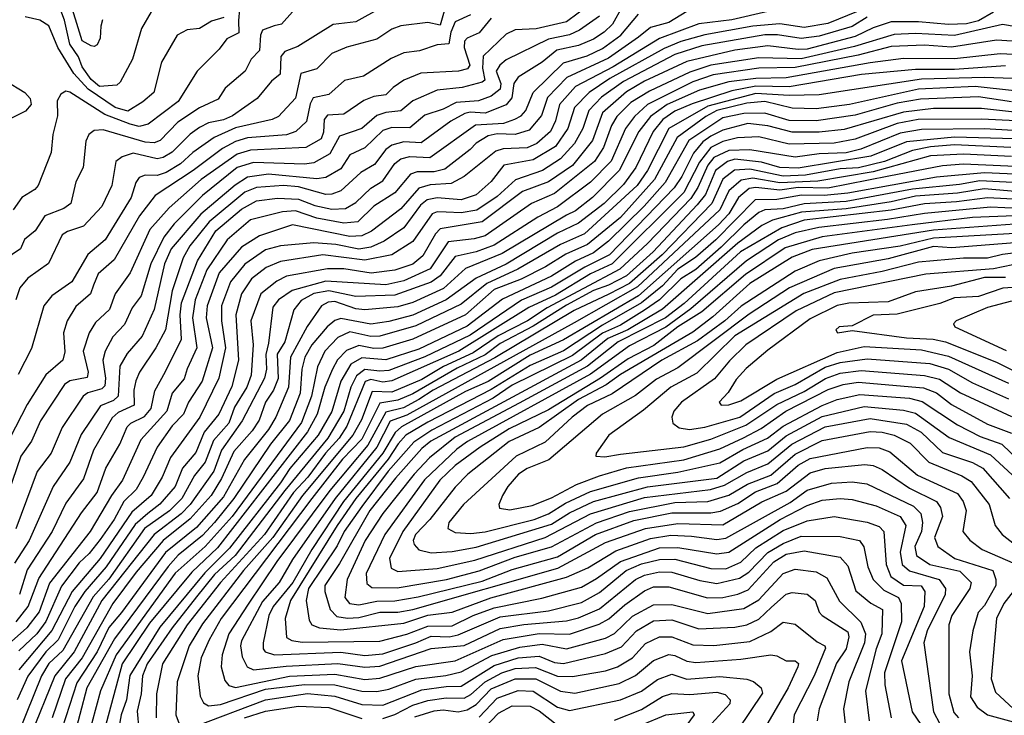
# Model space of a CAD drawing. Extents: x 1308313 to 1441400, y 959662 to 1036319.
# Tile 509 of 656: x 1388078 to 1391351, y 986844 to 989157. Entities that reach past the tile are written whole.
import ezdxf

# ---------------------------------------------------------------- set-up
doc = ezdxf.new("R2010")
doc.units = 0

msp = doc.modelspace()

# ---------------------------------------------------------------- linework, layer by layer
at = {"layer": '0CON10XD'}
for points in [[(1389503.7, 989236.3), (1389475, 989138.3), (1389435, 989147.4), (1389345, 989136), (1389315, 989124.7), (1389265, 989091.6), (1389165, 989065.2), (1389115.5, 989044.5), (1389065, 988993.1), (1389012.4, 988977.6), (1388994.6, 988895.4), (1388938.2, 988835), (1388917.1, 988825), (1388795, 988797), (1388723.8, 988765), (1388653.8, 988715), (1388612.2, 988677.8), (1388565, 988648.5), (1388535, 988638.8), (1388495, 988640.2), (1388475, 988632), (1388464.2, 988615.8), (1388448.6, 988565), (1388361.7, 988425), (1388303.9, 988376.1), (1388250.8, 988285), (1388185, 988238.6), (1388157.7, 988205), (1388116.7, 988063.3), (1388072.9, 987977.1)], [(1388353.3, 989156.7), (1388347.6, 989135), (1388345.3, 989095), (1388335, 989073.6), (1388325, 989067.5), (1388315, 989069.8), (1388285, 989086.7), (1388240.3, 989235)], [(1388808.5, 989191.5), (1388805.5, 989154.5), (1388806.5, 989113.5), (1388766.8, 989093.2), (1388741.2, 989058.8), (1388667.5, 988985), (1388604.8, 988885), (1388505, 988809), (1388475, 988801.9), (1388445, 988808.8), (1388361.4, 988841.4), (1388245, 988916.2), (1388231.4, 988918.6), (1388215, 988909.5), (1388202.6, 988887.4), (1388203.1, 988836.9), (1388187.5, 988775), (1388182.9, 988715), (1388139.7, 988605), (1388128.5, 988591.5), (1388084.6, 988565), (1388055.9, 988524.1)], [(1389972.9, 989207.1), (1389895, 989149.2), (1389795, 989126.6), (1389725, 989122.6), (1389695, 989109), (1389617.9, 989035), (1389615.8, 988995), (1389624.1, 988955.9), (1389615, 988948.6), (1389549, 988931), (1389465, 988922.3), (1389385, 988887.2), (1389345, 988853.2), (1389295, 988848.1), (1389265, 988837.6), (1389215, 988794.8), (1389140.9, 988769.1), (1389109.2, 988710.8), (1389055, 988681.1), (1389024.1, 988675.9), (1388855, 988681.6), (1388801.2, 988665), (1388685, 988572.6), (1388591.8, 988478.2), (1388556.6, 988433.4), (1388513.3, 988345), (1388482.1, 988237.9), (1388451.5, 988198.5), (1388426.4, 988143.6), (1388387.7, 988102.3), (1388361.5, 988055), (1388353.9, 988025), (1388363.6, 987965), (1388360.9, 987939.1), (1388350.6, 987929.4), (1388304.3, 987915.7), (1388288.6, 987905), (1388219.4, 987800.6), (1388182.8, 987715), (1388136.2, 987653.8), (1388065, 987463.8)], [(1389277.3, 989195), (1389195, 989149.6), (1389119.8, 989140.2), (1389002.7, 989067.3), (1388959.3, 989050.7), (1388945.5, 989034.5), (1388943.4, 988975), (1388915, 988951.8), (1388866.7, 988895), (1388785, 988836.8), (1388755, 988823.7), (1388705, 988814.2), (1388675, 988797.7), (1388645, 988776.3), (1388585, 988716.2), (1388555, 988698.2), (1388535, 988693.8), (1388455, 988713.2), (1388418.9, 988701.1), (1388396.9, 988685), (1388384.3, 988605), (1388350.8, 988535), (1388290, 988470), (1388237.2, 988452.8), (1388219.2, 988440.8), (1388173.6, 988346.4), (1388105, 988297.2), (1388078.8, 988265), (1388065.3, 988225.3)], [(1390080.6, 989199.4), (1390048.2, 989141.8), (1390021, 989115), (1389985, 989091.7), (1389935, 989070.6), (1389862.8, 989055), (1389814.8, 989015), (1389734.7, 988965), (1389720.8, 988945), (1389713.6, 988896.4), (1389695, 988873.3), (1389625, 988845.3), (1389575, 988849.6), (1389558, 988845), (1389511.2, 988818.8), (1389412.3, 988747.7), (1389355, 988750.1), (1389315, 988739.4), (1389294.8, 988725), (1389257.5, 988675), (1389212, 988648), (1389145, 988588), (1389115, 988576.1), (1389095, 988575.4), (1389005, 988600.6), (1388955.1, 988604.9), (1388865, 988598.6), (1388826.5, 988583.5), (1388707.4, 988485), (1388642.9, 988405), (1388621.2, 988365), (1388584.6, 988255.4), (1388563, 988125), (1388530.5, 988065), (1388476, 987985), (1388464.4, 987955.6), (1388457.2, 987925), (1388457.8, 987875), (1388405, 987850.8), (1388385, 987832.3), (1388323.2, 987725), (1388289.5, 987630.5), (1388231.3, 987548.7), (1388185.4, 987454.6), (1388102.9, 987327.1), (1388077.6, 987245)], [(1388515, 989183.2), (1388482.3, 989127.7), (1388452.8, 989025), (1388411.4, 988948.6), (1388400.8, 988939.2), (1388343, 988935), (1388315, 988957.7), (1388285, 988999.5), (1388273.7, 989033.7), (1388244.9, 989075), (1388226.4, 989155), (1388204.3, 989214.3)], [(1389645, 989161.3), (1389605, 989112.7), (1389565, 989095.2), (1389556.7, 989085), (1389555.7, 989064.3), (1389574.1, 989005.9), (1389566.8, 988993.2), (1389536, 988986), (1389410.9, 988979.1), (1389354.8, 988955.2), (1389318.7, 988931.3), (1389295, 988906.3), (1389255, 988901.1), (1389221.5, 988888.5), (1389155, 988842.4), (1389101.1, 988838.9), (1389090.3, 988825), (1389087.5, 988782.5), (1389079.6, 988760.4), (1389028.6, 988731.4), (1388845, 988722.4), (1388800.7, 988709.3), (1388680.8, 988625), (1388575, 988530.7), (1388510.6, 988459.4), (1388445, 988314.6), (1388394.8, 988245), (1388376.6, 988193.4), (1388330.1, 988149.9), (1388308.4, 988115), (1388288.3, 988055), (1388305.5, 987985), (1388302.6, 987967.4), (1388244.4, 987955.6), (1388226.7, 987943.3), (1388147.4, 987822.6), (1388117.4, 987755), (1388081.5, 987705), (1388013, 987505)], [(1388985, 989183.1), (1388948.1, 989141.9), (1388924.1, 989135.9), (1388885, 989121.8), (1388878.1, 989105), (1388875, 989053.8), (1388847.3, 989025), (1388827.1, 988985), (1388761, 988929), (1388737.7, 988892.3), (1388675, 988863.8), (1388603.8, 988816.2), (1388545, 988754.8), (1388525, 988746.8), (1388495, 988749.5), (1388355, 988790.4), (1388325, 988788.2), (1388308.1, 988775), (1388297.3, 988752.7), (1388288.3, 988665), (1388265, 988617.5), (1388248.2, 988545), (1388225, 988528.8), (1388161.6, 988505), (1388129.4, 988455), (1388094.1, 988425.9), (1388080.4, 988395), (1388025, 988356.9)], [(1389576.8, 989173.2), (1389525, 989149.7), (1389510.8, 989115), (1389504.1, 989075.9), (1389465, 989073.5), (1389406.6, 989053.4), (1389355, 989046.1), (1389312.9, 989027.1), (1389220.6, 988969.4), (1389157.8, 988955), (1389105, 988907.6), (1389053.4, 988896.6), (1389043.1, 988876.9), (1389031.4, 988818.6), (1388996, 988785), (1388965, 988773.4), (1388835, 988763.6), (1388795, 988751.6), (1388751.7, 988728.3), (1388655, 988655.1), (1388528, 988572), (1388476.1, 988505), (1388391.7, 988358.3), (1388338.4, 988311.6), (1388323.6, 988273.6), (1388312.7, 988245), (1388265, 988203.3), (1388235.2, 988155), (1388223.4, 988115), (1388228.2, 988051.8), (1388221.5, 988025), (1388164.4, 987975.6), (1388102.5, 987877.5), (1388044.8, 987765.2)], [(1390295, 989184), (1390235, 989147.2), (1390175, 989130.3), (1390135, 989098.8), (1390035, 989028.4), (1389896, 988964), (1389832, 988898), (1389812.4, 988837.6), (1389770.9, 988789.1), (1389725, 988774.4), (1389665, 988777), (1389635, 988771), (1389595, 988746.5), (1389575, 988724.5), (1389490.8, 988659.2), (1389455, 988651), (1389398.8, 988651.2), (1389376.5, 988643.5), (1389325, 988581.2), (1389255, 988536.6), (1389201.8, 988485), (1389155, 988479.9), (1389065, 988496.4), (1388995, 988520.8), (1388951.7, 988518.3), (1388845, 988491.1), (1388767.5, 988425), (1388700, 988325), (1388661.1, 988225), (1388652.5, 988165), (1388666.8, 988065), (1388634.2, 987995.8), (1388625, 987962), (1388585.2, 987915), (1388566.5, 987855), (1388480.7, 987759.3), (1388419.6, 987625), (1388383.1, 987575), (1388312.5, 987455), (1388176.6, 987283.4), (1388142.5, 987187.5), (1388101.4, 987135), (1388050.9, 987089.1)], [(1390005, 989168.8), (1389938.6, 989121.4), (1389905, 989106.2), (1389835, 989091.9), (1389695, 989023), (1389673.8, 989005), (1389661.6, 988985), (1389676.9, 988945), (1389674.5, 988925.5), (1389645, 988902.1), (1389602.9, 988887.1), (1389528.3, 988881.7), (1389485, 988858.6), (1389425, 988838.8), (1389375, 988797.3), (1389315, 988797.7), (1389285, 988787.7), (1389225, 988730.8), (1389175, 988707), (1389145, 988661.2), (1389095, 988632.4), (1389065, 988628), (1388905, 988642.9), (1388835, 988632.7), (1388793.6, 988606.4), (1388679.6, 988510.4), (1388581.5, 988395), (1388559.6, 988345), (1388525, 988193.1), (1388485, 988104.1), (1388435, 988046.4), (1388411.2, 988005), (1388404.9, 987905.1), (1388389.4, 987890.6), (1388346.8, 987873.2), (1388282.4, 987777.6), (1388244.4, 987685), (1388189, 987605), (1388109.3, 987425), (1388060.2, 987349.8)], [(1388066, 987154), (1388105.6, 987205), (1388141.1, 987298.9), (1388283.4, 987516.6), (1388335, 987584.7), (1388363.9, 987665), (1388410.5, 987745), (1388435, 987802.4), (1388446.9, 987815), (1388492.3, 987837.7), (1388515, 987864.2), (1388527.1, 987922.9), (1388562.7, 987987.3), (1388615.3, 988094.7), (1388611, 988175), (1388615.9, 988215), (1388668.5, 988355), (1388729.7, 988455), (1388815, 988526.6), (1388865, 988553.8), (1388935, 988563.2), (1389005, 988559.7), (1389059.2, 988539.2), (1389115, 988527), (1389161.3, 988528.7), (1389195, 988549.1), (1389245, 988596.4), (1389285, 988620.8), (1389325, 988678.1), (1389345, 988693.8), (1389375, 988701.6), (1389441.3, 988698.7), (1389592.6, 988807.4), (1389686.9, 988813.1), (1389724, 988826), (1389745, 988837.5), (1389759.7, 988855), (1389784.3, 988915), (1389885, 989013.4), (1389963.7, 989036.3), (1390015, 989061), (1390076.1, 989105), (1390135, 989174.8)], [(1390895, 989165.1), (1390845, 989134.5), (1390735, 989101.8), (1390675, 989094), (1390596.7, 989106.7), (1390555, 989105.8), (1390345, 989070.1), (1390255, 989040.8), (1390085, 988950.7), (1390011.3, 988898.7), (1389969.2, 988855), (1389949.9, 988795), (1389922.1, 988745), (1389875, 988694.1), (1389815.1, 988654.9), (1389726, 988624), (1389665, 988569.1), (1389596.8, 988523.2), (1389545.6, 988514.4), (1389495, 988516.2), (1389465, 988517.9), (1389449.2, 988510.8), (1389385, 988419.4), (1389314.7, 988375.3), (1389225, 988356.8), (1389085.1, 988374.9), (1388945, 988353), (1388897, 988333), (1388848.9, 988295), (1388815.4, 988245), (1388796.4, 988175), (1388804.7, 988025), (1388783, 987937), (1388740.3, 987845), (1388691.2, 987785), (1388662.9, 987717.1), (1388618.6, 987665), (1388594.3, 987605), (1388544.1, 987545.9), (1388503.3, 987515), (1388461.5, 987478.5), (1388365, 987336.8), (1388294.9, 987255), (1388261.5, 987205), (1388205.2, 987094.8), (1388165, 987054.9), (1388105, 986974), (1388069.2, 986895)], [(1391315, 989181.2), (1391265, 989152.9), (1391225, 989143.3), (1391165, 989140.6), (1391065, 989149.9), (1390975, 989149.4), (1390915, 989129.9), (1390855, 989100.5), (1390695, 989059.1), (1390665, 989057.2), (1390565, 989069.7), (1390455, 989054.9), (1390295, 989018), (1390155, 988951.8), (1390095, 988916.7), (1390015, 988847), (1389981.8, 988755), (1389915, 988672.2), (1389835, 988617.7), (1389748.7, 988585), (1389615, 988484.9), (1389475, 988461), (1389459.4, 988445), (1389418.1, 988371.9), (1389385, 988343.7), (1389325, 988323.3), (1389246.6, 988313.4), (1389155, 988328.3), (1389101.3, 988328.7), (1388965, 988303.7), (1388932.8, 988287.2), (1388878.9, 988245), (1388846.4, 988155), (1388854.3, 988075), (1388847.3, 987975), (1388832.6, 987935), (1388792.2, 987867.8), (1388773.2, 987815), (1388722.1, 987757.9), (1388694.4, 987685), (1388659.4, 987640.6), (1388616.3, 987565), (1388576, 987524), (1388492.3, 987465), (1388373.9, 987296.1), (1388322.4, 987237.6), (1388221, 987059), (1388175, 987015.8), (1388149.8, 986975), (1388073.9, 986785)], [(1390565, 989183.6), (1390445, 989156.2), (1390335, 989143.3), (1390205, 989093.8), (1390050.2, 989000.2), (1389924.8, 988935), (1389872, 988875), (1389859.1, 988820.9), (1389842.3, 988785), (1389796.3, 988745), (1389765, 988730.3), (1389685, 988726.8), (1389660.3, 988719.7), (1389555, 988635.2), (1389511.8, 988611.8), (1389442.7, 988607.3), (1389405, 988596.8), (1389345, 988527.2), (1389246.8, 988453.2), (1389215, 988438.3), (1389175, 988436.1), (1388985, 988474.5), (1388875, 988437.7), (1388815, 988400.3), (1388741.3, 988315), (1388700.6, 988205), (1388697.6, 988165), (1388719.2, 988065), (1388684.9, 987955), (1388638.8, 987885), (1388622.3, 987845), (1388585, 987806.5), (1388534.8, 987735), (1388488.5, 987635), (1388465.2, 987595), (1388424, 987555), (1388392.3, 987495), (1388345, 987428.1), (1388308.7, 987381.3), (1388275, 987350.6), (1388216.5, 987273.5), (1388164.8, 987155.2), (1388135, 987114.6), (1388075, 987057.7)], [(1390865, 989185.5), (1390763.9, 989143.9), (1390685, 989131.2), (1390605, 989143.4), (1390515.1, 989134.9), (1390355, 989106.7), (1390275, 989083.7), (1390219.5, 989060.5), (1390039.2, 988960.9), (1389971, 988915), (1389922.1, 988865), (1389900, 988795), (1389858.7, 988735), (1389785, 988690.8), (1389687.1, 988672.9), (1389645, 988618.9), (1389595, 988574.1), (1389545, 988557.5), (1389465, 988564), (1389432.8, 988557.2), (1389410.5, 988539.5), (1389355, 988464.5), (1389289.4, 988420.6), (1389245, 988400.6), (1389205, 988393.2), (1389128.6, 988408.6), (1389055.1, 988414.9), (1388945, 988404.9), (1388895, 988391.7), (1388825.8, 988344.2), (1388778.6, 988285), (1388748.4, 988205), (1388748.1, 988155), (1388762.1, 988065), (1388740.3, 987965), (1388676.7, 987835), (1388578.9, 987701.1), (1388551, 987635), (1388515.1, 987575), (1388451, 987519), (1388345, 987364.9), (1388252, 987255), (1388185, 987125.5), (1388075.3, 986995)], [(1388756.3, 989163.7), (1388715, 989152.3), (1388675, 989127.2), (1388635, 989122.5), (1388601.2, 989105), (1388549.4, 989015), (1388523.4, 988915), (1388486.8, 988883.2), (1388437.7, 988852.3), (1388394.7, 988864.7), (1388305.8, 988925.8), (1388257.6, 988977.6), (1388205, 989064.2), (1388175, 989136.1), (1388145, 989154.7), (1388096.1, 989166.1)], [(1391435, 989124.9), (1391345, 989140.7), (1391185, 989104.2), (1391055, 989110.9), (1390985, 989107.1), (1390852.7, 989067.3), (1390675, 989027), (1390535, 989030.2), (1390375, 989005.4), (1390305, 988982.6), (1390171, 988919), (1390109, 988881), (1390062.6, 988835), (1390044.6, 988805), (1390018.8, 988731.2), (1389988.6, 988685), (1389855, 988578.9), (1389779.2, 988545), (1389625, 988438.4), (1389588, 988428), (1389502.1, 988417.9), (1389441.7, 988328.3), (1389355, 988287.8), (1389295, 988275.1), (1389095, 988287), (1388983.8, 988256.2), (1388938.1, 988225), (1388919, 988201), (1388905, 988081.5), (1388896.5, 988043.5), (1388898.2, 987995), (1388891.6, 987965), (1388816.8, 987823.2), (1388748.6, 987725), (1388723.3, 987655), (1388645, 987544.1), (1388615, 987513.2), (1388524.4, 987445), (1388350.8, 987225), (1388258.9, 987055), (1388194.7, 986975), (1388114.1, 986775.9)], [(1391445, 989080.9), (1391325, 989088.7), (1391175, 989065.5), (1391085, 989071.6), (1390975, 989067.8), (1390865, 989038.7), (1390655, 988997.4), (1390535, 988995.6), (1390383.2, 988973.2), (1390315, 988949.9), (1390164.8, 988875.2), (1390121.7, 988835), (1390091, 988795), (1390044, 988686), (1389975, 988616.7), (1389865, 988534.2), (1389800.2, 988499.8), (1389655, 988406.5), (1389595, 988384.5), (1389525, 988369.3), (1389475.1, 988305), (1389445.8, 988284.2), (1389325, 988240.8), (1389195, 988236.4), (1389105, 988254.6), (1389055, 988246.7), (1389013, 988223), (1388988.6, 988191.4), (1388959.6, 988085), (1388934.1, 988045), (1388936.6, 987963.4), (1388921.4, 987925), (1388894.7, 987885), (1388873.7, 987825), (1388850.5, 987789.5), (1388789.5, 987720.5), (1388748.6, 987631.4), (1388713.8, 987575), (1388645, 987496.7), (1388555.1, 987425), (1388465, 987319.6), (1388387.1, 987215), (1388285.7, 987035), (1388229.9, 986965), (1388186, 986835)], [(1391425, 989038.4), (1391336.4, 989043.6), (1391185, 989026.9), (1391015, 989027.3), (1390905, 989013.6), (1390625, 988963.7), (1390525, 988960.8), (1390435, 988949.8), (1390338, 988922), (1390230.3, 988875), (1390174.9, 988835.1), (1390135.8, 988785), (1390070.5, 988655), (1389982.3, 988565), (1389925, 988521.6), (1389895, 988506.3), (1389681.2, 988378.8), (1389560.2, 988329.8), (1389486.7, 988263.3), (1389385, 988216.4), (1389335, 988201.9), (1389225, 988191.5), (1389195, 988194.7), (1389125, 988219.2), (1389102.8, 988217.2), (1389080.8, 988205), (1389033.3, 988136.7), (1388977.6, 988035), (1388971.4, 987935), (1388929.7, 987835), (1388905, 987794.2), (1388825.4, 987694.6), (1388755, 987570), (1388665, 987468.4), (1388562.8, 987385), (1388416.3, 987185), (1388374, 987136), (1388335.6, 987055), (1388268.2, 986951.8), (1388207, 986763)], [(1391355, 989002.7), (1391185, 988990.8), (1391055, 988991.5), (1390875.9, 988974.1), (1390635, 988933.4), (1390525, 988935.5), (1390445, 988920), (1390312.9, 988877.1), (1390255, 988852.2), (1390215.9, 988825), (1390183.1, 988785), (1390125.3, 988665.3), (1390085, 988608.3), (1390020.4, 988545), (1389935, 988480), (1389865, 988446.9), (1389695, 988343.8), (1389595, 988297.3), (1389495, 988224.9), (1389385, 988174.5), (1389305, 988152.7), (1389245, 988144), (1389145, 988163.5), (1389125, 988156.6), (1389100.3, 988135), (1389049.3, 988075), (1389025.4, 988035), (1389016.2, 987995), (1389010.4, 987915), (1388975, 987823.8), (1388911.6, 987745), (1388789.1, 987565), (1388725, 987484.3), (1388685, 987441.9), (1388605, 987376.2), (1388571.3, 987338.7), (1388392.6, 987097.4), (1388301.2, 986935), (1388255, 986757.9)], [(1391438.7, 988958.7), (1391284.6, 988964.6), (1391075, 988959.3), (1390735, 988906.8), (1390635, 988904.6), (1390525, 988911.5), (1390365, 988869.6), (1390235, 988794.6), (1390164.3, 988655), (1390130, 988605), (1389955.7, 988445), (1389875, 988408.9), (1389733.1, 988326.9), (1389630.7, 988279.3), (1389545, 988211), (1389395, 988139.1), (1389275, 988104.3), (1389245, 988103.6), (1389175, 988118.6), (1389135, 988100), (1389092.3, 988055), (1389067.6, 988002.4), (1389048, 987905), (1389015, 987817.5), (1388783.6, 987505), (1388694.8, 987405.2), (1388595, 987316), (1388398.3, 987045), (1388346.7, 986925), (1388303.5, 986765)], [(1388030, 988955), (1388095.2, 988915), (1388112.7, 988895), (1388116.2, 988875), (1388097.7, 988852.3), (1388041.5, 988825)], [(1391385, 988919.8), (1391254.1, 988934.1), (1391065.9, 988925.9), (1390835.6, 988875), (1390725, 988860.2), (1390645, 988862.4), (1390554.4, 988884.4), (1390495, 988878.9), (1390395, 988854.8), (1390358.6, 988835), (1390262.9, 988765), (1390188.4, 988625), (1390075, 988499.4), (1389965, 988409.4), (1389893.2, 988376.8), (1389825.6, 988335), (1389745, 988294), (1389655, 988259.6), (1389559.7, 988175), (1389385, 988094.9), (1389285, 988064.1), (1389255, 988063.4), (1389205, 988073.4), (1389163.7, 988056.3), (1389134.4, 988025.6), (1389117.3, 987995), (1389091.8, 987935), (1389066.7, 987845), (1389034.2, 987785.8), (1388735, 987400.7), (1388650.3, 987319.7), (1388509.7, 987150.3), (1388418.6, 987015), (1388351.9, 986768.1)], [(1391375, 988883.6), (1391265, 988900.3), (1391072.1, 988892.1), (1390995, 988879), (1390855, 988839.1), (1390725, 988820.5), (1390635, 988821.8), (1390555, 988845.6), (1390485, 988844.9), (1390415, 988830.1), (1390302.5, 988755), (1390223.6, 988615), (1390153.5, 988536.5), (1390035, 988419.7), (1389985, 988381.8), (1389925.8, 988354.2), (1389845, 988304.2), (1389682.3, 988227.7), (1389565, 988137.9), (1389405, 988061.1), (1389295, 988025.3), (1389215, 988031.9), (1389178.7, 988011.3), (1389145.3, 987955), (1389115, 987853.8), (1389069.6, 987775), (1388976, 987664), (1388945, 987616.3), (1388775, 987399.1), (1388692.8, 987317.2), (1388543.2, 987136.8), (1388444.2, 986975.8), (1388432.7, 986895), (1388415.6, 986845), (1388395.2, 986735)], [(1391385, 988849.4), (1391275, 988861.8), (1391115, 988861.1), (1391015, 988849.2), (1390818.4, 988791.6), (1390735, 988783.1), (1390645, 988782.8), (1390565, 988803.5), (1390498.3, 988811.7), (1390415, 988789.1), (1390375, 988769.3), (1390349, 988751), (1390317.5, 988712.5), (1390278.9, 988635), (1390252.8, 988597.2), (1390038.5, 988375), (1389956, 988334), (1389845, 988267.8), (1389745.5, 988224.5), (1389575, 988107.3), (1389424.3, 988035.7), (1389305, 987990.5), (1389275, 987987.5), (1389225, 987993.4), (1389197.1, 987972.9), (1389178.7, 987935), (1389154.9, 987855), (1389102.4, 987765), (1388959, 987591), (1388794.4, 987375), (1388725, 987311.5), (1388665, 987237.7), (1388584.2, 987135), (1388501.4, 987015), (1388486.4, 986975), (1388481.3, 986915), (1388467.8, 986857.8), (1388473.8, 986795)], [(1391505, 988814.3), (1391275, 988826.1), (1391064.6, 988824.6), (1390995, 988811.1), (1390855, 988759.1), (1390785, 988745.9), (1390635, 988742.6), (1390535, 988767.6), (1390463.9, 988763.9), (1390415, 988751.8), (1390375, 988731.8), (1390337.2, 988682.8), (1390285, 988582.4), (1390047.5, 988345), (1389975, 988311.4), (1389858.8, 988241.2), (1389770, 988200), (1389537.5, 988055), (1389315, 987956.1), (1389285, 987951.6), (1389245, 987960.5), (1389226.1, 987953.9), (1389165.5, 987805), (1389139.6, 987765), (1389094.8, 987715.2), (1389035.6, 987635), (1388988.2, 987585), (1388891.7, 987445), (1388745.3, 987284.7), (1388634.4, 987145), (1388552.6, 987015), (1388532.8, 986915), (1388531.7, 986835)], [(1391475, 988783), (1391285, 988794), (1391075, 988791.6), (1391005, 988779.6), (1390873.6, 988726.4), (1390825, 988714.2), (1390735, 988710.4), (1390655, 988699.3), (1390505, 988723.6), (1390435, 988721.9), (1390385, 988698.5), (1390365, 988672.8), (1390331.6, 988598.4), (1390308.1, 988561.9), (1390165, 988412.9), (1390072.6, 988327.4), (1389831.2, 988198.8), (1389765.4, 988155), (1389667.9, 988105), (1389585, 988049.2), (1389487, 988003), (1389415, 987960.1), (1389315, 987918.3), (1389249.6, 987920.4), (1389214.2, 987825.8), (1389185.3, 987775), (1389017.4, 987575), (1388919.4, 987435), (1388821.3, 987325), (1388685, 987147.3), (1388641.5, 987075), (1388600.9, 986955), (1388596.6, 986845), (1388608, 986815)], [(1391385, 988760.2), (1391185, 988766.3), (1391025, 988750.6), (1390907.1, 988702.9), (1390665, 988662.6), (1390605, 988664.9), (1390543, 988683), (1390455, 988692.5), (1390430.8, 988685), (1390390.4, 988655), (1390357.1, 988575), (1390329.4, 988540.6), (1390183, 988385), (1390094.5, 988305.5), (1390035, 988274.2), (1389985, 988255.9), (1389895, 988206.9), (1389785, 988137.3), (1389675, 988079.8), (1389625, 988042.7), (1389532.4, 987997.6), (1389385, 987912.9), (1389335, 987891.2), (1389275, 987881), (1389215, 987761.7), (1389150.9, 987695), (1389049.4, 987565), (1388747.6, 987165), (1388707.5, 987095), (1388681.2, 987035), (1388670.5, 986975), (1388677.2, 986907.2), (1388688.4, 986885), (1388705.2, 986875.2), (1388745, 986879.3), (1388895, 986930.4), (1389025, 986946.6), (1389124.8, 986944.8), (1389215, 986923.6), (1389265, 986922.8), (1389305, 986930.4), (1389395, 986963.3), (1389493.8, 986976.2), (1389545, 986988.5), (1389647, 987043), (1389740.1, 987069.9), (1389815, 987080.3), (1389895, 987064.9), (1390025, 987100.6), (1390055, 987115.5), (1390115, 987173.6), (1390185, 987211.4), (1390245, 987212.4), (1390365, 987182.1), (1390485, 987199), (1390535, 987227.4), (1390615, 987314.8), (1390655, 987329.5), (1390725, 987320.8), (1390760.9, 987300.9), (1390803.3, 987223.3), (1390873.5, 987153.5), (1390889.3, 987115), (1390886.4, 987085), (1390833.8, 986955), (1390815.7, 986865), (1390821.6, 986815)], [(1391372, 988732), (1391185, 988740.4), (1391105, 988734.2), (1391045, 988722.2), (1390952.7, 988685), (1390865.4, 988664.6), (1390805, 988660.4), (1390690, 988640), (1390615, 988636.2), (1390505, 988659.6), (1390453.9, 988656.1), (1390415, 988626.6), (1390378.1, 988545), (1390212.9, 988375), (1390105, 988280), (1390035.8, 988244.2), (1389920.6, 988189.4), (1389657.3, 988032.7), (1389452, 987925), (1389405, 987893.2), (1389353.5, 987866.5), (1389295, 987852.1), (1389235, 987741.5), (1389108.4, 987591.6), (1388932.2, 987355), (1388837.1, 987212.9), (1388773.1, 987115), (1388750.3, 987045), (1388747.6, 987005), (1388759.7, 986959.7), (1388772.5, 986942.5), (1388795, 986936.5), (1388975, 986973.8), (1389125, 986980.7), (1389225, 986962.9), (1389275, 986967.3), (1389395, 987006.2), (1389525, 987025.1), (1389685, 987096.1), (1389805, 987115.9), (1389905, 987113.8), (1390003.8, 987146.2), (1390035.8, 987164.2), (1390089.1, 987210.9), (1390155, 987257.7), (1390185, 987270.7), (1390235, 987271), (1390364.4, 987234.4), (1390414.7, 987235.3), (1390465, 987246.4), (1390499, 987261), (1390585, 987354.3), (1390625, 987379.4), (1390685, 987390.4), (1390805, 987369.3), (1390830.4, 987340.4), (1390857.4, 987257.4), (1390906.8, 987216.8), (1390945.8, 987195), (1390943.4, 987115), (1390924.3, 987065), (1390888.8, 986925), (1390901, 986825)], [(1391375, 988701.6), (1391215, 988710), (1391105, 988703.7), (1390915, 988650.9), (1390730.8, 988619.3), (1390605, 988614.3), (1390515, 988630.1), (1390476.4, 988623.6), (1390435, 988587.1), (1390405, 988524.6), (1390131.5, 988268.5), (1389921.3, 988148.7), (1389365, 987841.5), (1389308.8, 987821.2), (1389265.3, 987735), (1389126, 987565), (1388985, 987362.2), (1388939.9, 987285), (1388885, 987222.6), (1388815, 987091.5), (1388811.5, 987075), (1388817.8, 987037.8), (1388833.8, 987005), (1388855, 986994.6), (1388963.2, 987006.8), (1389135, 987015.7), (1389225, 987003.3), (1389275, 987007.5), (1389445, 987065.3), (1389555, 987076), (1389675, 987132.3), (1389753.9, 987146.1), (1389895, 987158.1), (1389935, 987168.3), (1390005, 987197.8), (1390124.4, 987295), (1390155, 987309.5), (1390205, 987320.3), (1390245, 987319.9), (1390338.6, 987291.4), (1390395, 987281.9), (1390470.6, 987299.4), (1390500.9, 987319.1), (1390564.5, 987385), (1390615, 987414.9), (1390675, 987439.2), (1390805, 987438.4), (1390868.9, 987425), (1390883.6, 987403.6), (1390897.3, 987337.3), (1390915.2, 987295), (1390949.8, 987259.8), (1390999.4, 987235), (1391007.9, 987215), (1391009.1, 987155), (1390952.2, 986985), (1390953.8, 986945), (1390974, 986835)], [(1391535, 988661.6), (1391215, 988676.6), (1391145, 988670.4), (1390966.3, 988636.3), (1390763.5, 988596.5), (1390665, 988598.4), (1390605, 988590.3), (1390525, 988599.2), (1390502.7, 988595), (1390467.4, 988565), (1390435, 988511.5), (1390400.5, 988475), (1390135, 988238.4), (1389885, 988091.7), (1389775, 988041.5), (1389635, 987953.6), (1389560.2, 987920.2), (1389347.4, 987802.6), (1389325.9, 987784.1), (1389284.6, 987715), (1389154.4, 987555), (1389048.7, 987395), (1388985.7, 987285), (1388919.9, 987205), (1388906.4, 987175), (1388886.7, 987085), (1388886.7, 987065), (1388894.1, 987055), (1388924.6, 987044.6), (1389145, 987053.6), (1389225, 987042.5), (1389285, 987048.6), (1389394.7, 987085), (1389445, 987106.9), (1389505, 987105.1), (1389535, 987110.8), (1389675, 987171), (1389835, 987190.6), (1389945, 987219), (1390005, 987252.4), (1390093.5, 987325), (1390145, 987347.3), (1390205, 987361.4), (1390255, 987362.8), (1390375, 987332.1), (1390425, 987331.1), (1390475, 987352.4), (1390525, 987400.6), (1390615, 987458.4), (1390695, 987490.5), (1390785, 987504.8), (1390895, 987485.8), (1390935, 987471.7), (1390949.8, 987455), (1390958.3, 987345), (1390973.6, 987305), (1391015, 987276.7), (1391073.9, 987273.9), (1391086.4, 987255), (1391083.8, 987205), (1391009, 987025), (1391044, 986855), (1391073.2, 986813.2)], [(1391585, 988633.6), (1391285, 988647.7), (1391125, 988632.9), (1390830.6, 988579.4), (1390752, 988572), (1390676.6, 988573.4), (1390595, 988558.9), (1390522.2, 988557.8), (1390391.8, 988425), (1390324.2, 988365.8), (1390265, 988327.3), (1390215, 988272.2), (1390145.2, 988214.8), (1390015, 988140.4), (1389885, 988055.4), (1389775, 988006.8), (1389645, 987926.5), (1389435, 987818.7), (1389361.2, 987775), (1389335.9, 987745.9), (1389302.6, 987695), (1389195, 987565.1), (1389132.7, 987475), (1388977.6, 987225), (1388960.4, 987165), (1388965, 987102.5), (1388982.4, 987092.4), (1389017.2, 987087.2), (1389275, 987090.1), (1389365, 987113), (1389435, 987140.2), (1389515, 987141.6), (1389585, 987175.9), (1389655, 987201.2), (1389813.3, 987233.3), (1389945, 987270), (1389995, 987298.3), (1390074.4, 987355.6), (1390205, 987400), (1390265, 987402), (1390395, 987380.6), (1390435, 987385.6), (1390605.8, 987494.2), (1390695, 987541.4), (1390745, 987558.8), (1390804.6, 987564.6), (1390845, 987561.2), (1390925, 987540), (1391005, 987504.5), (1391023.3, 987475), (1391004.2, 987385.8), (1391011.2, 987345), (1391035, 987324.3), (1391134.3, 987295), (1391155.2, 987265.2), (1391154.1, 987245), (1391094.2, 987125), (1391083.3, 987085), (1391115.2, 986855), (1391136.5, 986815)], [(1391596.1, 988603.9), (1391268.8, 988621.2), (1391201.5, 988608.5), (1391045, 988593.3), (1390825, 988552.2), (1390685, 988544.9), (1390615, 988527.9), (1390555, 988524.3), (1390535, 988515.8), (1390485.1, 988474.9), (1390409.3, 988400.7), (1390325, 988326.3), (1390275.1, 988294.9), (1390204.8, 988225.2), (1390155, 988190.5), (1390075, 988141), (1390015, 988114.1), (1389915, 988039.8), (1389715, 987941.1), (1389651.8, 987898.2), (1389448.1, 987791.9), (1389388.1, 987751.9), (1389303, 987655), (1389215, 987538.4), (1389156.6, 987455), (1389132.8, 987407.2), (1389037.7, 987265), (1389030.5, 987225), (1389039.5, 987159.5), (1389049.2, 987145), (1389074.6, 987134.6), (1389145, 987127.7), (1389355, 987150), (1389435, 987176.9), (1389515, 987187.1), (1389644.4, 987234.4), (1389895, 987303.5), (1389966.1, 987333.9), (1390059.6, 987390.4), (1390175, 987431.9), (1390242.2, 987442.2), (1390311.1, 987438.9), (1390395, 987427.9), (1390425, 987432.6), (1390638.4, 987551.6), (1390695, 987592.1), (1390775.8, 987615.8), (1390845, 987620.1), (1390893.1, 987613.1), (1391048.8, 987538.8), (1391072.8, 987515), (1391079.1, 987485), (1391075.8, 987455), (1391053.7, 987405), (1391059, 987375), (1391103.5, 987345), (1391202.5, 987322.5), (1391240, 987285), (1391235.6, 987265), (1391175.9, 987175), (1391166.3, 987145), (1391165.8, 986915), (1391183.2, 986853.2), (1391198.3, 986835)], [(1391425, 988582.1), (1391283.8, 988593.8), (1391195, 988580.1), (1391055, 988569.7), (1390975, 988550.8), (1390825, 988528), (1390676.5, 988516.5), (1390580, 988490), (1390545, 988471.8), (1390465, 988413.4), (1390215, 988194.5), (1390098.7, 988125), (1390032.9, 988097.1), (1389944.3, 988025), (1389444, 987755), (1389415, 987730.5), (1389327.4, 987632.6), (1389241.8, 987525), (1389141.2, 987348.8), (1389092.4, 987275), (1389092, 987255), (1389109.4, 987195), (1389132.1, 987172.1), (1389166.9, 987166.9), (1389205, 987169.2), (1389275, 987186.4), (1389335, 987186.8), (1389385, 987195.1), (1389866.6, 987333.4), (1390025, 987418.3), (1390158, 987465), (1390265, 987481.6), (1390415, 987476.8), (1390545, 987553), (1390625, 987589.2), (1390705, 987649.4), (1390755, 987664), (1390887.3, 987677.3), (1390914.3, 987674.3), (1390945, 987661.1), (1391035, 987599), (1391124.8, 987555), (1391139, 987535), (1391145.2, 987505), (1391118.4, 987435), (1391129.2, 987405), (1391186.1, 987365), (1391312.1, 987325), (1391322.2, 987295), (1391322, 987275), (1391285, 987209.2), (1391263.5, 987185), (1391245.5, 987124.5), (1391234.8, 987055), (1391243.3, 986975), (1391237.8, 986905), (1391260.7, 986870.7), (1391295, 986845.6), (1391440.6, 986805)], [(1391703.7, 988543.7), (1391295, 988564.8), (1391191.2, 988551.2), (1391085, 988544.9), (1390975, 988522.8), (1390685, 988489.5), (1390611.5, 988465), (1390473.9, 988385), (1390286.5, 988213.5), (1390224.4, 988165), (1390066.8, 988085), (1389965, 988005.1), (1389738.4, 987881.6), (1389525, 987768.3), (1389440.5, 987699.5), (1389389.4, 987645), (1389285.1, 987514.9), (1389226.1, 987425), (1389165.9, 987295), (1389158.2, 987235), (1389174, 987215), (1389205, 987210.9), (1389265, 987223.7), (1389325, 987224.3), (1389402.4, 987237.6), (1389615, 987289.6), (1389715, 987328.9), (1389865, 987370.5), (1389991.7, 987445), (1390118.9, 987491.1), (1390245, 987516.4), (1390375, 987517), (1390407.6, 987522.4), (1390465, 987548), (1390523.8, 987586.2), (1390595.2, 987614.8), (1390665, 987675.8), (1390705, 987697.8), (1390895, 987734.1), (1390935, 987733), (1390970.2, 987720.2), (1391061.7, 987641.7), (1391195, 987581.6), (1391213.6, 987555), (1391223.3, 987525), (1391212.2, 987455), (1391236.3, 987426.3), (1391276.9, 987395), (1391387.1, 987347.1)], [(1391495, 988524.3), (1391305, 988533.4), (1391085, 988512), (1390962.2, 988492.2), (1390734.3, 988465.7), (1390655, 988448.1), (1390600.3, 988425), (1390493.4, 988355), (1390308.4, 988195), (1390225, 988134.2), (1390105, 988072), (1389975, 987977.9), (1389566.3, 987753.7), (1389531.1, 987728.9), (1389423, 987627), (1389291.4, 987445), (1389229.3, 987315), (1389231.4, 987281.4), (1389248.5, 987268.5), (1389332.7, 987267.3), (1389496.5, 987295), (1389605, 987323.9), (1389725, 987369.1), (1389845, 987403.7), (1389995, 987484), (1390105, 987521.3), (1390255, 987550.8), (1390365.2, 987554.8), (1390434.6, 987575.4), (1390497.4, 987612.6), (1390575, 987642.5), (1390655, 987711.9), (1390745, 987757.6), (1390905, 987786.8), (1390945, 987785.1), (1390984.7, 987774.7), (1391038, 987748), (1391099.5, 987685), (1391209.8, 987639.8), (1391240.8, 987620.8), (1391300, 987545), (1391320.3, 987475), (1391343, 987445), (1391385, 987412.6)], [(1391385, 988504.3), (1391245, 988499), (1391044.2, 988474.2), (1390745, 988435.1), (1390621.7, 988398.3), (1390490.2, 988309.8), (1390344.8, 988185.2), (1390265, 988135.6), (1390186.2, 988073.8), (1390100.7, 988029.3), (1390008.1, 987965), (1389835, 987859.9), (1389705, 987796), (1389608.6, 987735), (1389525, 987673.8), (1389474.9, 987625), (1389351.8, 987455), (1389307, 987365), (1389313.1, 987333.1), (1389335, 987321.9), (1389465, 987332.2), (1389590.7, 987359.3), (1389824.8, 987434.8), (1389975, 987513.2), (1390155, 987567.5), (1390374.4, 987594.4), (1390421, 987609), (1390495, 987650.5), (1390565, 987679.3), (1390643.9, 987745), (1390755, 987803.1), (1390905, 987831.1), (1391025, 987811.7), (1391074.7, 987784.7), (1391145, 987717.7), (1391245, 987684.1), (1391279.6, 987665), (1391367.9, 987565)], [(1391385, 988476.5), (1391115, 988456.4), (1390712.2, 988392.2), (1390645, 988366.7), (1390505, 988279.3), (1390381.9, 988168.1), (1390315, 988118), (1390075, 987976.7), (1390027.5, 987942.5), (1389935, 987893.2), (1389805, 987800.1), (1389705, 987753.6), (1389567.6, 987645), (1389525, 987602.6), (1389440.7, 987495), (1389393, 987445), (1389385.2, 987425), (1389388.9, 987411.1), (1389404.2, 987394.2), (1389445, 987383.9), (1389515, 987387.9), (1389595, 987402.6), (1389845, 987478.9), (1389905, 987516.5), (1389985, 987555.1), (1390165, 987603.4), (1390395, 987632.3), (1390485, 987689.3), (1390565, 987722.6), (1390625, 987772.9), (1390745, 987836.9), (1390885, 987871), (1391015, 987858.4), (1391055, 987848.4), (1391167.3, 987767.3), (1391305, 987709.6), (1391451, 987575)], [(1391405, 988446.6), (1391115, 988430.4), (1391005, 988403.5), (1390845, 988379.8), (1390735.3, 988354.7), (1390655, 988320.5), (1390476.3, 988203.7), (1390421.2, 988155), (1390331.1, 988088.9), (1390211.8, 988025), (1390047.6, 987912.4), (1389965, 987873.7), (1389914.2, 987835), (1389825, 987751.7), (1389728.4, 987705), (1389552.7, 987545), (1389504.1, 987485), (1389500.9, 987465), (1389525, 987452), (1389577.7, 987447.7), (1389625, 987453.3), (1389787.6, 987495), (1389835, 987514), (1389891.5, 987548.5), (1389975, 987588.2), (1390135, 987633.3), (1390265, 987652.3), (1390405, 987683.5), (1390482, 987728), (1390564, 987765), (1390615, 987805.5), (1390745, 987874.2), (1390795, 987893.4), (1390870, 987910), (1391035, 987897.7), (1391077.2, 987887.2), (1391195, 987810), (1391270.8, 987770.8), (1391342.4, 987745), (1391399.8, 987689.8)], [(1391385.1, 988415.1), (1391175, 988398.4), (1391115, 988402.6), (1390965, 988361.2), (1390785, 988329.4), (1390636.2, 988265), (1390502.3, 988177.7), (1390265, 987998.7), (1390195, 987961.7), (1390125, 987906.5), (1390014.8, 987845), (1389837, 987693), (1389765, 987664.7), (1389736.1, 987645), (1389700, 987605), (1389682.1, 987575), (1389670.4, 987545), (1389672.6, 987532.6), (1389706.8, 987526.8), (1389781.8, 987541.8), (1389845, 987566.9), (1389928.9, 987611.1), (1390005, 987640), (1390095, 987666.7), (1390285, 987692.7), (1390405, 987729.3), (1390483.4, 987766.6), (1390542.5, 987797.5), (1390624.1, 987855), (1390765, 987926.8), (1390815, 987943.6), (1390865, 987951.2), (1391082.4, 987932.4), (1391125, 987916.2), (1391175, 987876.8), (1391295, 987811.6), (1391375, 987781.7)], [(1391405, 988383.5), (1391345, 988376.1), (1391295, 988364), (1391215, 988363.5), (1391065, 988350.5), (1390945, 988319.1), (1390805, 988292.3), (1390684.1, 988245.9), (1390455, 988105.1), (1390328.7, 987981.3), (1390242.6, 987935), (1390151.7, 987858.3), (1390036.4, 987775), (1389994.3, 987715), (1389993.3, 987705), (1390022.8, 987702.8), (1390075, 987712.3), (1390285, 987736.9), (1390375, 987762.4), (1390492, 987808), (1390595, 987877.2), (1390685, 987920.5), (1390756.7, 987963.3), (1390805, 987981.8), (1390875, 987989.8), (1391085, 987973.9), (1391135, 987961.8), (1391205, 987915.4), (1391375, 987837.2)], [(1391411.5, 988348.5), (1391315, 988328), (1391089.3, 988310.7), (1390785, 988248.8), (1390658.4, 988188.4), (1390491.9, 988075), (1390437.3, 988022.7), (1390387.3, 987962.7), (1390277.5, 987885), (1390252.4, 987855), (1390245.4, 987835), (1390248.5, 987815), (1390269.7, 987799.7), (1390304.5, 987794.5), (1390355, 987801.2), (1390471, 987835), (1390586.1, 987913.9), (1390655, 987943.9), (1390755, 988001.1), (1390805, 988016.7), (1390895, 988028.6), (1391102.9, 988012.9), (1391164.9, 987994.9), (1391245, 987949.6), (1391365, 987895.9)], [(1391355, 988299.7), (1391285, 988298.9), (1391175, 988270.8), (1391055, 988251.6), (1390965, 988218.9), (1390834, 988214), (1390795, 988206.7), (1390705, 988161.6), (1390565, 988057.6), (1390493.1, 987996.9), (1390459.8, 987960.2), (1390432.5, 987917.5), (1390402.7, 987885), (1390410, 987875), (1390435, 987875.9), (1390475, 987888.9), (1390595, 987961.1), (1390795, 988050.5), (1390885, 988069.7), (1391075, 988058.7), (1391165, 988038.3), (1391365, 987948.4)], [(1391458.4, 988271.6), (1391345.8, 988264.2), (1391265, 988236.2), (1391185, 988231.8), (1391136.7, 988213.3), (1390995, 988177), (1390915, 988174.4), (1390845, 988138.2), (1390801.4, 988135), (1390790.6, 988125), (1390795.7, 988115.7), (1390845, 988123.2), (1391025, 988098.9), (1391114.5, 988094.5), (1391155.3, 988085.2), (1391219.6, 988059.6), (1391327.3, 988017.3), (1391475, 987942.7)], [(1391375, 988220.9), (1391295, 988199.7), (1391190.6, 988155), (1391181.9, 988145), (1391186.7, 988135), (1391356.6, 988056.6)], [(1391403.7, 987285), (1391349.2, 987215), (1391324.5, 987165), (1391307, 986965), (1391320.9, 986920.9), (1391381.7, 986865)], [(1388655, 986804.2), (1388894.9, 986895.1), (1389034, 986916), (1389125, 986906.9), (1389215, 986879.3), (1389285, 986877.5), (1389415, 986927.8), (1389495, 986939.7), (1389545, 986940.1), (1389655, 987009.2), (1389735, 987034.3), (1389805, 987040.6), (1389855, 987019.7), (1389885, 987016.2), (1390025, 987048.9), (1390078.2, 987071.8), (1390127.9, 987125), (1390185, 987157.4), (1390245, 987161), (1390335, 987131.1), (1390455, 987137), (1390495, 987144.6), (1390535, 987162.8), (1390577.1, 987202.9), (1390625, 987246.3), (1390645, 987251.5), (1390695, 987247), (1390722.2, 987225), (1390735, 987186.5), (1390744.7, 987175), (1390830.8, 987120.8), (1390833.3, 987105), (1390825.1, 987065), (1390793, 987017), (1390734.8, 986865), (1390728.8, 986825)], [(1389285, 986833.4), (1389325, 986846.5), (1389385, 986877.8), (1389435, 986892.6), (1389495, 986902.1), (1389555, 986901.1), (1389577, 986913), (1389625, 986955.3), (1389680.8, 986985), (1389725, 986999), (1389792.8, 987002.8), (1389865, 986974.3), (1389915, 986972.4), (1390025, 986991), (1390065, 987004.9), (1390115, 987034.8), (1390157.5, 987082.6), (1390205, 987104.2), (1390245, 987104.9), (1390315, 987078.3), (1390385, 987076), (1390505, 987088.6), (1390575, 987122.3), (1390615, 987153.1), (1390655, 987147.2), (1390728.2, 987088.2), (1390754.2, 987075), (1390756.4, 987066.4), (1390718.8, 986975), (1390651.6, 986845), (1390644, 986774)], [(1389391.8, 986838.2), (1389455, 986858.5), (1389485, 986861.5), (1389535, 986855.3), (1389565, 986861.5), (1389595, 986879.8), (1389645, 986931.5), (1389725, 986965.1), (1389792.9, 986965), (1389875, 986923.8), (1389922.6, 986917.4), (1390069.9, 986949.9), (1390125, 986975.5), (1390185, 987026.4), (1390235, 987045.5), (1390255, 987043), (1390295, 987023.6), (1390325, 987019.5), (1390475, 987029.9), (1390575, 987044.8), (1390595, 987041.6), (1390625, 987025.3), (1390655, 987024.8), (1390666.1, 987016.1), (1390664.8, 987005), (1390631.7, 986935), (1390557.3, 986805)], [(1389605, 986837.7), (1389665, 986900.9), (1389735, 986926.2), (1389785, 986923.9), (1389865, 986870.7), (1389905, 986860), (1390074.9, 986895.1), (1390145, 986923.6), (1390197.8, 986962.2), (1390245, 986980.3), (1390295, 986964.1), (1390405, 986972.5), (1390495, 986963.4), (1390516.5, 986956.5), (1390541.9, 986935), (1390547.1, 986917.1), (1390464.8, 986795)], [(1390055, 986827.4), (1390145, 986862.6), (1390215, 986906.1), (1390245, 986915.7), (1390305, 986912.5), (1390395, 986920.6), (1390423.2, 986913.2), (1390438.9, 986895), (1390438.1, 986881.9), (1390377, 986815)], [(1388825.2, 986835), (1388895, 986857.2), (1389005, 986873.9), (1389105, 986869.4), (1389215, 986832.8)], [(1389620.6, 986799.4), (1389669, 986851), (1389715, 986875.1), (1389775, 986874.1), (1389805, 986858.6), (1389865, 986811.1)], [(1390140.3, 986809.7), (1390225, 986844.8), (1390315.4, 986855), (1390319.2, 986845), (1390283, 986795)]]:
    msp.add_lwpolyline(points, dxfattribs=at)

doc.saveas('drawing.dxf')
